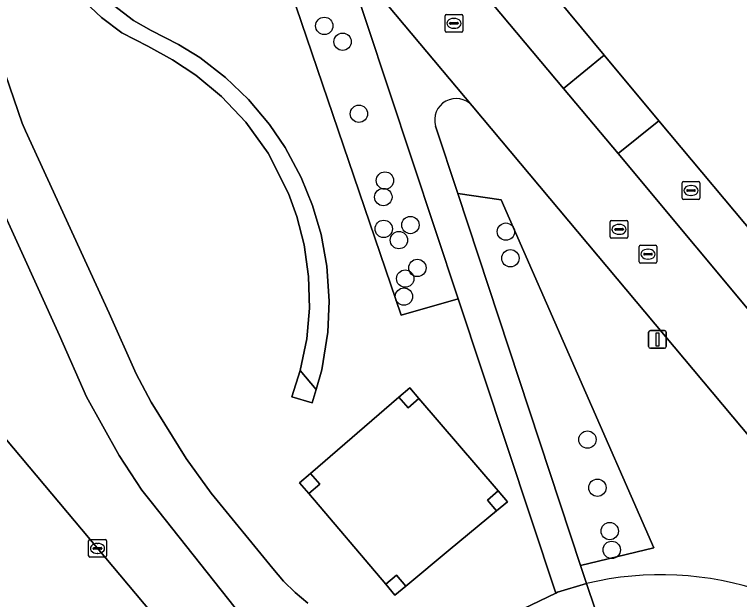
# Model space of a CAD drawing. Extents: x 157320 to 158835, y 386650 to 388491.
# Drawn here: x 157992.29 to 158033.15, y 387009.09 to 387042.08 of the extents above; entities that cross this region are included whole.
import ezdxf

# ---------------------------------------------------------------- set-up
doc = ezdxf.new("R2010")
doc.units = 0
for name, color, linetype in [('IMGEO_Boom', 7, 'Continuous'), ('IMGEO_Brandkraan', 7, 'Continuous'), ('IMGEO_Erf', 7, 'Continuous'), ('IMGEO_Fietspad_gesloten', 7, 'Continuous'), ('IMGEO_Grasland_overig', 7, 'Continuous'), ('IMGEO_Groenvoorziening', 7, 'Continuous'), ('IMGEO_Hoogspanningsmast', 7, 'Continuous'), ('IMGEO_Kolk', 7, 'Continuous'), ('IMGEO_Lichtmast', 7, 'Continuous'), ('IMGEO_Rijbaan_lokaal_gesloten', 7, 'Continuous'), ('IMGEO_Rijbaan_lokaal_open', 7, 'Continuous'), ('IMGEO_Rioolput', 7, 'Continuous'), ('IMGEO_Voetpad_halfverhard', 7, 'Continuous'), ('IMGEO_Voetpad_open', 7, 'Continuous')]:
    doc.layers.add(name, color=color, linetype=linetype)

msp = doc.modelspace()

# ---------------------------------------------------------------- linework, layer by layer
at = {"layer": 'IMGEO_Boom'}
for centre in [(158009.751, 387041.441), (158010.784, 387040.546), (158011.7, 387036.481), (158013.171, 387032.719), (158013.078, 387031.785), (158014.604, 387030.21), (158013.099, 387029.993), (158019.986, 387029.835), (158013.955, 387029.356), (158020.238, 387028.334), (158014.995, 387027.791), (158014.31, 387027.185), (158014.237, 387026.177), (158024.583, 387018.109), (158025.144, 387015.394), (158025.836, 387012.947), (158025.95, 387011.892)]:
    msp.add_circle(centre, 0.489, dxfattribs=at)
at = {"layer": 'IMGEO_Brandkraan'}
for p, q in [((158029.917, 387031.729), (158029.917, 387032.581)), ((158029.992, 387032.655), (158030.844, 387032.655)), ((158030.918, 387032.581), (158030.918, 387031.729)), ((158030.219, 387032.198), (158030.617, 387032.198)), ((158030.405, 387032.435), (158030.43, 387032.435)), ((158030.176, 387032.149), (158030.176, 387032.161)), ((158030.614, 387032.112), (158030.216, 387032.112)), ((158030.428, 387031.875), (158030.403, 387031.875)), ((158030.66, 387032.161), (158030.66, 387032.149)), ((158030.844, 387031.655), (158029.992, 387031.655))]:
    msp.add_line(p, q, dxfattribs=at)
for points in [[(158029.917, 387031.729), (158029.917, 387032.581)], [(158029.992, 387032.655), (158030.844, 387032.655)], [(158030.918, 387032.581), (158030.918, 387031.729)], [(158030.844, 387031.655), (158029.992, 387031.655)]]:
    msp.add_lwpolyline(points, dxfattribs=at)
for centre, radius, start, end in [((158029.994, 387032.579), 0.0765, 91.552, 178.448), ((158029.994, 387032.579), 0.0765, 91.552, 178.448), ((158030.842, 387032.579), 0.0765, 1.552, 88.448), ((158030.842, 387032.579), 0.0765, 1.552, 88.448), ((158030.216, 387032.158), 0.0403, 85.8775, 175.7526), ((158030.621, 387032.16), 0.0386, 1.7309, 96.639), ((158030.213, 387032.148), 0.0366, 178.938, 274.7102), ((158030.617, 387032.155), 0.043, 264.8664, 352.4533), ((158029.994, 387031.731), 0.0765, 181.552, 268.448), ((158029.994, 387031.731), 0.0765, 181.552, 268.448), ((158030.842, 387031.731), 0.0765, 271.552, 358.448), ((158030.842, 387031.731), 0.0765, 271.552, 358.448)]:
    msp.add_arc(centre, radius, start, end, dxfattribs=at)
for centre, major_axis, ratio, start_param, end_param in [((158030.404, 387032.155), (-0.387, 0.002), 0.722429, 4.712389, 7.853982), ((158030.429, 387032.155), (-0.39, 0.002), 0.717154, 1.570796, 4.712389)]:
    msp.add_ellipse(centre, major_axis=major_axis, ratio=ratio, start_param=start_param, end_param=end_param, dxfattribs=at)
at = {"layer": 'IMGEO_Erf'}
msp.add_lwpolyline([(158003.842, 387065.687), (158012.355, 387055.717), (158013.008, 387054.894), (158025.53, 387039.784), (158028.605, 387036.088), (158034.706, 387028.782), (158036.406, 387027.172), (158037.616, 387025.773), (158038.829, 387024.37), (158041.451, 387021.245), (158042.075, 387020.457), (158043.526, 387018.625), (158044.088, 387017.915), (158051.115, 387009.041), (158053.743, 387005.912), (158054.093, 387005.495), (158058.863, 387000)], dxfattribs=at)
at = {"layer": 'IMGEO_Fietspad_gesloten'}
for points in [[(158008.832, 387008.89), (158008.114, 387009.48), (158007.452, 387010.131), (158006.85, 387010.839), (158003.372, 387015.092), (158001.965, 387017.034), (158000, 387020.216), (157999.152, 387021.817), (157997.623, 387025.234), (157992.911, 387035.516), (157992.732, 387035.958), (157991.3, 387040.074)], [(157990.183, 387034.167), (157994.823, 387023.988), (157996.359, 387020.524), (157998.198, 387017.21), (157999.477, 387015.254), (158000, 387014.593), (158004.726, 387008.62)], [(158025.479, 387007.148), (158024.525, 387009.988), (158022.896, 387009.507), (158022.793, 387009.457), (158020.054, 387008.136)], [(158024.525, 387009.988), (158025.479, 387007.148)]]:
    msp.add_lwpolyline(points, dxfattribs=at)
msp.add_arc((158028.726, 386992.618), 17.871, 38.3367, 103.5976, dxfattribs=at)
at = {"layer": 'IMGEO_Grasland_overig'}
msp.add_lwpolyline([(158019.549, 387015.212), (158015.086, 387020.423), (158014.479, 387019.903), (158013.96, 387020.508), (158008.969, 387016.199), (158009.491, 387015.593), (158008.88, 387015.065), (158013.213, 387009.949), (158013.824, 387010.466), (158014.345, 387009.849), (158016.854, 387011.933), (158019.454, 387014.093), (158018.941, 387014.691)], close=True, dxfattribs=at)
at = {"layer": 'IMGEO_Groenvoorziening'}
for points in [[(157991.21, 387064.929), (157983.496, 387060.784), (157986.992, 387054.576), (157987.959, 387052.524), (157988.965, 387049.855), (157989.728, 387047.106), (157990.242, 387044.301), (157990.468, 387043.398), (157991.3, 387040.074), (157992.732, 387035.958), (157992.911, 387035.516), (157997.623, 387025.234), (157999.152, 387021.817), (158000, 387020.216), (158001.965, 387017.034), (158003.372, 387015.092), (158006.85, 387010.839), (158007.452, 387010.131), (158008.114, 387009.48), (158008.832, 387008.89)], [(158020.054, 387008.136), (158022.793, 387009.457), (158017.298, 387026.044), (158014.088, 387025.12), (158008.161, 387042.515), (158010.809, 387045.622), (158000, 387058.528), (157995.987, 387063.319)], [(158004.726, 387008.62), (158000, 387014.593), (157999.477, 387015.254), (157998.198, 387017.21), (157996.359, 387020.524), (157994.823, 387023.988), (157990.183, 387034.167), (157989.873, 387034.934), (157988.381, 387039.265), (157987.283, 387043.712), (157986.874, 387046.098), (157986.256, 387048.425), (157986.253, 387048.437), (157985.426, 387050.712), (157984.399, 387052.903), (157984.237, 387053.207), (157980.806, 387059.335), (157978.256, 387057.971), (157973.431, 387055.39)], [(157997.871, 387042.612), (157999, 387041.748), (158000, 387041.174), (158001.539, 387040.398), (158002.735, 387039.648), (158004.183, 387038.531), (158005.476, 387037.292), (158006.665, 387035.877), (158007.547, 387034.579), (158008.452, 387032.895), (158009.094, 387031.316), (158009.574, 387029.674), (158009.899, 387027.882), (158010.031, 387025.923), (158009.955, 387024.17), (158009.614, 387022.049), (158009.293, 387020.936), (158009.075, 387020.181), (158007.929, 387020.523), (158008.398, 387022.004), (158008.764, 387023.794), (158008.914, 387025.518), (158008.868, 387027.311), (158008.617, 387029.09), (158008.21, 387030.687), (158007.736, 387031.996), (158006.582, 387034.254), (158005.324, 387036.008), (158003.964, 387037.455), (158002.513, 387038.659), (158001.202, 387039.522), (157999.805, 387040.296), (157998.344, 387041.039), (157997.187, 387041.908), (157995.96, 387043.101)], [(157995.96, 387043.101), (157997.187, 387041.908), (157998.344, 387041.039), (157999.805, 387040.296), (158001.202, 387039.522), (158002.513, 387038.659), (158003.964, 387037.455), (158005.324, 387036.008), (158006.582, 387034.254), (158007.736, 387031.996), (158008.21, 387030.687), (158008.617, 387029.09), (158008.868, 387027.311), (158008.914, 387025.518), (158008.764, 387023.794), (158008.398, 387022.004), (158009.293, 387020.936), (158009.614, 387022.049), (158009.955, 387024.17), (158010.031, 387025.923), (158009.899, 387027.882), (158009.574, 387029.674), (158009.094, 387031.316), (158008.452, 387032.895), (158007.547, 387034.579), (158006.665, 387035.877), (158005.476, 387037.292), (158004.183, 387038.531), (158002.735, 387039.648), (158001.539, 387040.398), (158000, 387041.174), (157999, 387041.748), (157997.871, 387042.612)], [(157972.38, 387041.273), (158000, 387008.374), (158007.03, 387000), (158030.213, 386972.386), (158034.557, 386967.207)], [(158042.744, 387003.703), (158049.707, 386994.304), (158054.85, 386987.056), (158064.75, 386973.223), (158073.528, 386960.69), (158077.553, 386954.952), (158078.263, 386953.857), (158079.783, 386950.939), (158085.2, 386939.671), (158090.453, 386929.337), (158092.382, 386925.589), (158093.978, 386923.166), (158103.553, 386927.909), (158105.632, 386932.404), (158049.019, 387000), (158018.09, 387036.929)], [(158016.021, 387035.789), (158017.275, 387031.986), (158019.721, 387031.622), (158028.328, 387012.003), (158024.189, 387011.018), (158024.525, 387009.988)]]:
    msp.add_lwpolyline(points, dxfattribs=at)
for points in [[(158010.565, 387053.026), (158023.233, 387037.907), (158025.53, 387039.784), (158013.008, 387054.894)], [(158017.298, 387026.044), (158010.809, 387045.622), (158008.161, 387042.515), (158014.088, 387025.12)], [(158035.092, 387023.711), (158037.616, 387025.773), (158036.406, 387027.172), (158034.706, 387028.782), (158028.605, 387036.088), (158026.305, 387034.245)], [(158024.189, 387011.018), (158028.328, 387012.003), (158019.721, 387031.622), (158017.275, 387031.986)], [(158009.293, 387020.936), (158008.398, 387022.004), (158007.929, 387020.523), (158009.075, 387020.181)], [(158013.96, 387020.508), (158014.566, 387021.031), (158015.086, 387020.423), (158019.549, 387015.212), (158020.069, 387014.604), (158019.454, 387014.093), (158016.854, 387011.933), (158014.345, 387009.849), (158013.73, 387009.338), (158013.213, 387009.949), (158008.88, 387015.065), (158008.363, 387015.676), (158008.969, 387016.199)]]:
    msp.add_lwpolyline(points, close=True, dxfattribs=at)
for centre, radius, start, end in [((158017.179, 387036.134), 1.209, 41.1045, 196.6042), ((158028.726, 386992.618), 17.871, 38.3367, 103.5976)]:
    msp.add_arc(centre, radius, start, end, dxfattribs=at)
at = {"layer": 'IMGEO_Hoogspanningsmast'}
for points in [[(158014.566, 387021.031), (158013.96, 387020.508), (158014.479, 387019.903), (158015.086, 387020.423)], [(158008.969, 387016.199), (158008.363, 387015.676), (158008.88, 387015.065), (158009.491, 387015.593)], [(158019.549, 387015.212), (158018.941, 387014.691), (158019.454, 387014.093), (158020.069, 387014.604)], [(158014.345, 387009.849), (158013.824, 387010.466), (158013.213, 387009.949), (158013.73, 387009.338)]]:
    msp.add_lwpolyline(points, close=True, dxfattribs=at)
at = {"layer": 'IMGEO_Kolk'}
for p, q in [((158016.557, 387041.155), (158016.557, 387042.007)), ((158016.632, 387042.081), (158017.484, 387042.081)), ((158017.558, 387042.007), (158017.558, 387041.155)), ((158016.816, 387041.575), (158016.816, 387041.587)), ((158016.859, 387041.624), (158017.257, 387041.624)), ((158017.045, 387041.861), (158017.07, 387041.861)), ((158017.3, 387041.587), (158017.3, 387041.575)), ((158017.254, 387041.538), (158016.856, 387041.538)), ((158017.068, 387041.301), (158017.043, 387041.301)), ((158017.484, 387041.081), (158016.632, 387041.081)), ((158027.494, 387028.14), (158027.494, 387028.992)), ((158027.569, 387029.066), (158028.421, 387029.066)), ((158028.495, 387028.992), (158028.495, 387028.14)), ((158027.753, 387028.56), (158027.753, 387028.572)), ((158028.191, 387028.523), (158027.793, 387028.523)), ((158027.796, 387028.609), (158028.194, 387028.609)), ((158027.982, 387028.846), (158028.007, 387028.846)), ((158028.237, 387028.572), (158028.237, 387028.56)), ((158028.005, 387028.286), (158027.98, 387028.286)), ((158028.421, 387028.066), (158027.569, 387028.066)), ((157996.471, 387011.547), (157996.471, 387012.399)), ((157996.546, 387012.473), (157997.398, 387012.473)), ((157996.959, 387012.253), (157996.984, 387012.253)), ((157997.472, 387012.399), (157997.472, 387011.547)), ((157996.73, 387011.967), (157996.73, 387011.979)), ((157997.168, 387011.93), (157996.77, 387011.93)), ((157996.773, 387012.016), (157997.171, 387012.016)), ((157997.214, 387011.979), (157997.214, 387011.967)), ((157997.398, 387011.473), (157996.546, 387011.473)), ((157996.982, 387011.693), (157996.957, 387011.693))]:
    msp.add_line(p, q, dxfattribs=at)
for points in [[(158016.557, 387041.155), (158016.557, 387042.007)], [(158016.632, 387042.081), (158017.484, 387042.081)], [(158017.558, 387042.007), (158017.558, 387041.155)], [(158017.484, 387041.081), (158016.632, 387041.081)], [(158027.494, 387028.14), (158027.494, 387028.992)], [(158027.569, 387029.066), (158028.421, 387029.066)], [(158028.495, 387028.992), (158028.495, 387028.14)], [(158028.421, 387028.066), (158027.569, 387028.066)], [(157996.471, 387011.547), (157996.471, 387012.399)], [(157996.546, 387012.473), (157997.398, 387012.473)], [(157997.472, 387012.399), (157997.472, 387011.547)], [(157997.398, 387011.473), (157996.546, 387011.473)]]:
    msp.add_lwpolyline(points, dxfattribs=at)
for centre, radius, start, end in [((158016.634, 387042.005), 0.0765, 91.552, 178.448), ((158016.634, 387042.005), 0.0765, 91.552, 178.448), ((158017.482, 387042.005), 0.0765, 1.552, 88.448), ((158017.482, 387042.005), 0.0765, 1.552, 88.448), ((158016.856, 387041.584), 0.0403, 85.8775, 175.7526), ((158016.853, 387041.574), 0.0366, 178.938, 274.7102), ((158017.257, 387041.581), 0.043, 264.8664, 352.4533), ((158017.261, 387041.586), 0.0386, 1.7309, 96.639), ((158016.634, 387041.157), 0.0765, 181.552, 268.448), ((158016.634, 387041.157), 0.0765, 181.552, 268.448), ((158017.482, 387041.157), 0.0765, 271.552, 358.448), ((158017.482, 387041.157), 0.0765, 271.552, 358.448), ((158027.571, 387028.99), 0.0765, 91.552, 178.448), ((158027.571, 387028.99), 0.0765, 91.552, 178.448), ((158028.419, 387028.99), 0.0765, 1.552, 88.448), ((158028.419, 387028.99), 0.0765, 1.552, 88.448), ((158027.793, 387028.569), 0.0403, 85.8775, 175.7526), ((158027.79, 387028.559), 0.0366, 178.938, 274.7102), ((158028.194, 387028.566), 0.043, 264.8664, 352.4533), ((158028.198, 387028.571), 0.0386, 1.7309, 96.639), ((158027.571, 387028.142), 0.0765, 181.552, 268.448), ((158027.571, 387028.142), 0.0765, 181.552, 268.448), ((158028.419, 387028.142), 0.0765, 271.552, 358.448), ((158028.419, 387028.142), 0.0765, 271.552, 358.448), ((157996.548, 387012.397), 0.0765, 91.552, 178.448), ((157996.548, 387012.397), 0.0765, 91.552, 178.448), ((157997.396, 387012.397), 0.0765, 1.552, 88.448), ((157997.396, 387012.397), 0.0765, 1.552, 88.448), ((157996.77, 387011.976), 0.0403, 85.8775, 175.7526), ((157996.767, 387011.966), 0.0366, 178.938, 274.7102), ((157997.171, 387011.973), 0.043, 264.8664, 352.4533), ((157997.175, 387011.978), 0.0386, 1.7309, 96.639), ((157996.548, 387011.549), 0.0765, 181.552, 268.448), ((157996.548, 387011.549), 0.0765, 181.552, 268.448), ((157997.396, 387011.549), 0.0765, 271.552, 358.448), ((157997.396, 387011.549), 0.0765, 271.552, 358.448)]:
    msp.add_arc(centre, radius, start, end, dxfattribs=at)
for centre, major_axis, ratio, start_param, end_param in [((158017.044, 387041.581), (-0.387, 0.002), 0.722429, 4.712389, 7.853982), ((158017.069, 387041.581), (-0.39, 0.002), 0.717154, 1.570796, 4.712389), ((158027.981, 387028.566), (-0.387, 0.002), 0.722429, 4.712389, 7.853982), ((158028.006, 387028.566), (-0.39, 0.002), 0.717154, 1.570796, 4.712389), ((157996.958, 387011.973), (-0.387, 0.002), 0.722429, 4.712389, 7.853982), ((157996.983, 387011.973), (-0.39, 0.002), 0.717154, 1.570796, 4.712389)]:
    msp.add_ellipse(centre, major_axis=major_axis, ratio=ratio, start_param=start_param, end_param=end_param, dxfattribs=at)
at = {"layer": 'IMGEO_Lichtmast'}
for p, q in [((158028.031, 387023.359), (158028.031, 387024.159)), ((158028.031, 387024.159), (158028.031, 387023.359)), ((158028.131, 387024.259), (158028.921, 387024.259)), ((158028.921, 387024.259), (158028.131, 387024.259)), ((158029.021, 387024.159), (158029.021, 387023.359)), ((158029.021, 387023.359), (158029.021, 387024.159)), ((158028.921, 387023.259), (158028.131, 387023.259)), ((158028.131, 387023.259), (158028.921, 387023.259))]:
    msp.add_line(p, q, dxfattribs=at)
msp.add_lwpolyline([(158028.451, 387024.134), (158028.601, 387024.134), (158028.601, 387023.384), (158028.451, 387023.384), (158028.451, 387024.134)], dxfattribs=at)
for centre, start, end in [((158028.131, 387024.159), 90, 180), ((158028.131, 387024.159), 90, 180), ((158028.921, 387024.159), 0, 90), ((158028.921, 387024.159), 360, 90), ((158028.131, 387023.359), 180, 270), ((158028.131, 387023.359), 180, 270), ((158028.921, 387023.359), 270, 0), ((158028.921, 387023.359), 270, 0)]:
    msp.add_arc(centre, 0.1, start, end, dxfattribs=at)
at = {"layer": 'IMGEO_Rijbaan_lokaal_gesloten'}
msp.add_lwpolyline([(158073.076, 386921.282), (158041.42, 386959.024), (158034.557, 386967.207), (158030.213, 386972.386), (158007.03, 387000), (158000, 387008.374), (157972.38, 387041.273)], dxfattribs=at)
at = {"layer": 'IMGEO_Rijbaan_lokaal_open'}
for points in [[(158054.968, 387000), (158051.175, 387004.53), (158049.31, 387006.761), (158048.553, 387007.661), (158041.617, 387015.907), (158041.04, 387016.593), (158039.109, 387018.889), (158038.917, 387019.117), (158036.342, 387022.212), (158035.092, 387023.711), (158026.305, 387034.245), (158023.233, 387037.907), (158010.565, 387053.026), (158009.884, 387053.813), (158004.106, 387060.756), (158000.925, 387064.597), (158000.426, 387065.585)], [(157995.987, 387063.319), (158000, 387058.528), (158010.809, 387045.622), (158018.09, 387036.929), (158049.019, 387000), (158105.632, 386932.404), (158103.553, 386927.909), (158107.683, 386929.955), (158115.801, 386933.983), (158110.189, 386934.127), (158103.275, 386942.359), (158102.197, 386943.643), (158101.518, 386944.451), (158100.674, 386945.455), (158096.707, 386950.179), (158094.261, 386953.091), (158092.391, 386955.317), (158091.441, 386956.449), (158088.876, 386959.562), (158088.078, 386960.515), (158078.958, 386971.405), (158069.7, 386982.458), (158066.189, 386986.599), (158054.968, 387000)]]:
    msp.add_lwpolyline(points, dxfattribs=at)
at = {"layer": 'IMGEO_Rioolput'}
for p, q in [((158025.863, 387029.538), (158025.863, 387030.39)), ((158025.938, 387030.464), (158026.79, 387030.464)), ((158026.351, 387030.244), (158026.376, 387030.244)), ((158026.864, 387030.39), (158026.864, 387029.538)), ((158026.122, 387029.958), (158026.122, 387029.97)), ((158026.56, 387029.921), (158026.162, 387029.921)), ((158026.165, 387030.007), (158026.563, 387030.007)), ((158026.606, 387029.97), (158026.606, 387029.958)), ((158026.79, 387029.464), (158025.938, 387029.464)), ((158026.374, 387029.684), (158026.349, 387029.684))]:
    msp.add_line(p, q, dxfattribs=at)
for points in [[(158025.863, 387029.538), (158025.863, 387030.39)], [(158025.938, 387030.464), (158026.79, 387030.464)], [(158026.864, 387030.39), (158026.864, 387029.538)], [(158026.79, 387029.464), (158025.938, 387029.464)]]:
    msp.add_lwpolyline(points, dxfattribs=at)
for centre, radius, start, end in [((158025.94, 387030.388), 0.0765, 91.552, 178.448), ((158025.94, 387030.388), 0.0765, 91.552, 178.448), ((158026.788, 387030.388), 0.0765, 1.552, 88.448), ((158026.788, 387030.388), 0.0765, 1.552, 88.448), ((158026.162, 387029.967), 0.0403, 85.8775, 175.7526), ((158026.159, 387029.957), 0.0366, 178.938, 274.7102), ((158026.563, 387029.964), 0.043, 264.8664, 352.4533), ((158026.567, 387029.969), 0.0386, 1.7309, 96.639), ((158025.94, 387029.54), 0.0765, 181.552, 268.448), ((158025.94, 387029.54), 0.0765, 181.552, 268.448), ((158026.788, 387029.54), 0.0765, 271.552, 358.448), ((158026.788, 387029.54), 0.0765, 271.552, 358.448)]:
    msp.add_arc(centre, radius, start, end, dxfattribs=at)
for centre, major_axis, ratio, start_param, end_param in [((158026.35, 387029.964), (-0.387, 0.002), 0.722429, 4.712389, 7.853982), ((158026.375, 387029.964), (-0.39, 0.002), 0.717154, 1.570796, 4.712389)]:
    msp.add_ellipse(centre, major_axis=major_axis, ratio=ratio, start_param=start_param, end_param=end_param, dxfattribs=at)
at = {"layer": 'IMGEO_Voetpad_halfverhard'}
msp.add_lwpolyline([(158018.09, 387036.929), (158010.809, 387045.622), (158017.298, 387026.044), (158022.793, 387009.457), (158022.896, 387009.507), (158024.525, 387009.988), (158024.189, 387011.018), (158017.275, 387031.986), (158016.021, 387035.789)], dxfattribs=at)
msp.add_arc((158017.179, 387036.134), 1.209, 41.1045, 196.6042, dxfattribs=at)
at = {"layer": 'IMGEO_Voetpad_open'}
msp.add_lwpolyline([(158025.53, 387039.784), (158023.233, 387037.907), (158026.305, 387034.245), (158028.605, 387036.088)], close=True, dxfattribs=at)

doc.saveas('drawing.dxf')
